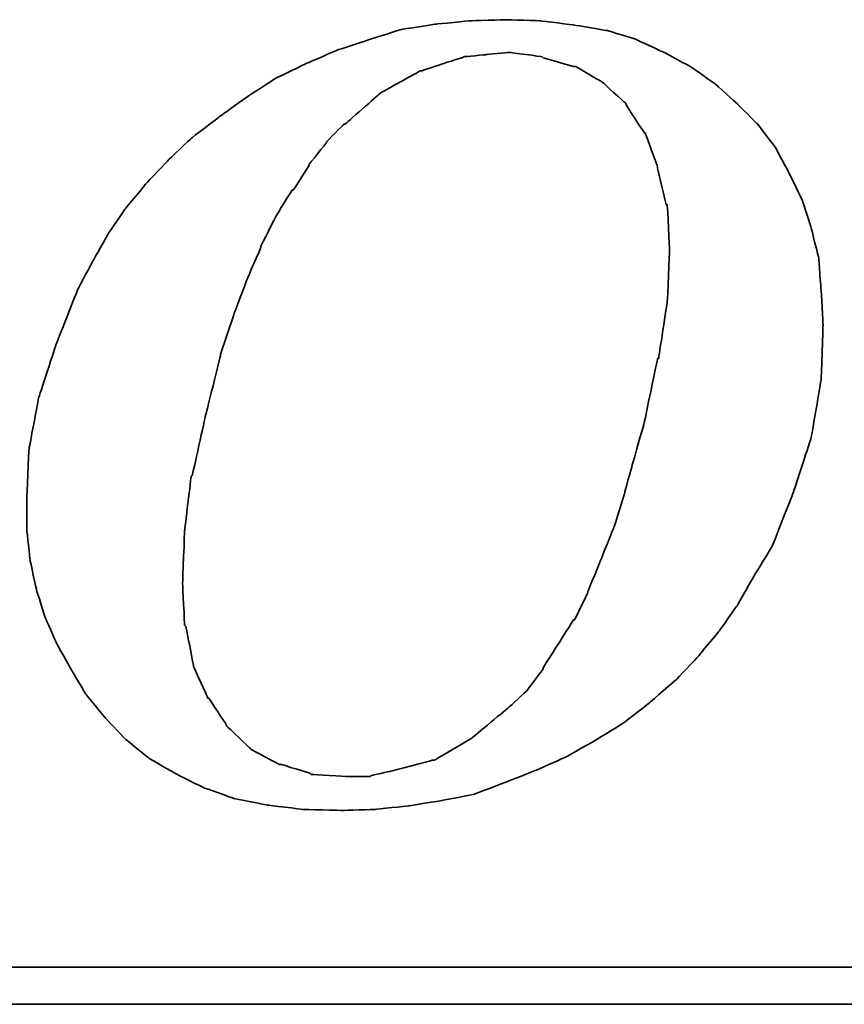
# Model space of a CAD drawing. Header units: millimetres. Extents: x -386 to 3135, y -1989 to 860.
# Tile 479 of 596: x 1738.43 to 1743.52, y -931.47 to -925.39. Entities that reach past the tile are written whole.
import ezdxf

# ---------------------------------------------------------------- set-up
doc = ezdxf.new("R2010")
doc.units = ezdxf.units.MM
doc.layers.add('DIM', color=4, linetype='CONTINUOUS')
doc.layers.add('layer 1', color=7, linetype='CONTINUOUS')

# ---------------------------------------------------------------- blocks, each defined once
blk = doc.blocks.new('TBI MOTION logo(完整正式版)')
at = {"layer": 'layer 1', "color": 22, "lineweight": 35}
for points, knots in [([(35.79625, -6.98375), (35.79625, -6.98375), (36.23125, -7.43875), (36.23125, -7.43875), (36.23125, -7.43875), (36.23125, -7.43875), (36.75625, -7.87125), (36.75625, -7.87125), (36.75625, -7.87125), (36.75625, -7.87125), (37.33125, -8.20375), (37.33125, -8.20375), (37.33125, -8.20375), (37.33125, -8.20375), (37.95625, -8.51875), (37.95625, -8.51875), (37.95625, -8.51875), (37.95625, -8.51875), (38.62625, -8.75875), (38.62625, -8.75875), (38.62625, -8.75875), (38.62625, -8.75875), (39.37125, -8.90375), (39.37125, -8.90375), (39.37125, -8.90375), (39.37125, -8.90375), (40.14125, -8.99875), (40.14125, -8.99875), (40.14125, -8.99875), (40.14125, -8.99875), (41.02625, -9.02375), (41.02625, -9.02375), (41.02625, -9.02375), (41.02625, -9.02375), (41.74625, -8.99875), (41.74625, -8.99875), (41.74625, -8.99875), (41.74625, -8.99875), (42.46625, -8.92375), (42.46625, -8.92375), (42.46625, -8.92375), (42.46625, -8.92375), (43.21125, -8.80625), (43.21125, -8.80625), (43.21125, -8.80625), (43.21125, -8.80625), (43.93125, -8.66375), (43.93125, -8.66375), (43.93125, -8.66375), (43.93125, -8.66375), (44.62625, -8.39875), (44.62625, -8.39875), (44.62625, -8.39875), (44.62625, -8.39875), (45.29625, -8.13375), (45.29625, -8.13375), (45.29625, -8.13375), (45.29625, -8.13375), (45.94625, -7.84375), (45.94625, -7.84375), (45.94625, -7.84375), (45.94625, -7.84375), (46.61625, -7.46375), (46.61625, -7.46375), (46.61625, -7.46375), (46.61625, -7.46375), (47.24125, -7.07875), (47.24125, -7.07875), (47.24125, -7.07875), (47.24125, -7.07875), (47.81625, -6.62375), (47.81625, -6.62375), (47.81625, -6.62375), (47.81625, -6.62375), (48.36875, -6.14375), (48.36875, -6.14375), (48.36875, -6.14375), (48.36875, -6.14375), (48.84625, -5.64125), (48.84625, -5.64125), (48.84625, -5.64125), (48.84625, -5.64125), (49.32625, -5.06375), (49.32625, -5.06375), (49.32625, -5.06375), (49.32625, -5.06375), (49.71125, -4.51374), (49.71125, -4.51374), (49.71125, -4.51374), (49.71125, -4.51374), (50.09625, -3.83874), (50.09625, -3.83874), (50.09625, -3.83874), (50.09625, -3.83874), (50.48125, -3.21374), (50.48125, -3.21374), (50.48125, -3.21374), (50.48125, -3.21374), (50.96125, -1.99125), (50.96125, -1.99125), (50.96125, -1.99125), (50.96125, -1.99125), (51.34375, -0.81875), (51.34375, -0.81875), (51.34375, -0.81875), (51.34375, -0.81875), (51.56125, 0.45624), (51.56125, 0.45624), (51.56125, 0.45624), (51.56125, 0.45624), (51.60625, 1.67624), (51.60625, 1.67624), (51.60625, 1.67624), (51.60625, 1.67624), (51.56125, 2.44625), (51.56125, 2.44625), (51.56125, 2.44625), (51.56125, 2.44625), (51.51125, 3.14125), (51.51125, 3.14125), (51.51125, 3.14125), (51.51125, 3.14125), (51.34375, 3.81125), (51.34375, 3.81125), (51.34375, 3.81125), (51.34375, 3.81125), (51.15125, 4.41125), (51.15125, 4.41125), (51.15125, 4.41125), (51.15125, 4.41125), (50.86125, 5.01125), (50.86125, 5.01125), (50.86125, 5.01125), (50.86125, 5.01125), (50.55125, 5.58875), (50.55125, 5.58875), (50.55125, 5.58875), (50.55125, 5.58875), (50.16625, 6.09125), (50.16625, 6.09125), (50.16625, 6.09125), (50.16625, 6.09125), (49.71125, 6.54875), (49.71125, 6.54875), (49.71125, 6.54875), (49.71125, 6.54875), (49.23125, 6.98125), (49.23125, 6.98125), (49.23125, 6.98125), (49.23125, 6.98125), (48.67875, 7.36625), (48.67875, 7.36625), (48.67875, 7.36625), (48.67875, 7.36625), (48.10375, 7.67625), (48.10375, 7.67625), (48.10375, 7.67625), (48.10375, 7.67625), (47.48125, 7.96375), (47.48125, 7.96375), (47.48125, 7.96375), (47.48125, 7.96375), (46.85625, 8.15625), (46.85625, 8.15625), (46.85625, 8.15625), (46.85625, 8.15625), (46.13625, 8.27624), (46.13625, 8.27624), (46.13625, 8.27624), (46.13625, 8.27624), (45.39125, 8.37125), (45.39125, 8.37125), (45.39125, 8.37125), (45.39125, 8.37125), (44.62625, 8.39624), (44.62625, 8.39624), (44.62625, 8.39624), (44.62625, 8.39624), (43.83625, 8.37125), (43.83625, 8.37125), (43.83625, 8.37125), (43.83625, 8.37125), (43.09125, 8.30125), (43.09125, 8.30125), (43.09125, 8.30125), (43.09125, 8.30125), (42.32125, 8.18125), (42.32125, 8.18125), (42.32125, 8.18125), (42.32125, 8.18125), (41.62875, 7.96375), (41.62875, 7.96375), (41.62875, 7.96375), (41.62875, 7.96375), (40.90625, 7.72625), (40.90625, 7.72625), (40.90625, 7.72625), (40.90625, 7.72625), (40.23624, 7.43625), (40.23624, 7.43625), (40.23624, 7.43625), (40.23624, 7.43625), (39.54124, 7.10125), (39.54124, 7.10125), (39.54124, 7.10125), (39.54124, 7.10125), (38.91625, 6.69125), (38.91625, 6.69125), (38.91625, 6.69125), (38.91625, 6.69125), (38.31625, 6.26125), (38.31625, 6.26125), (38.31625, 6.26125), (38.31625, 6.26125), (37.69125, 5.78125), (37.69125, 5.78125), (37.69125, 5.78125), (37.69125, 5.78125), (37.18625, 5.30125), (37.18625, 5.30125), (37.18625, 5.30125), (37.18625, 5.30125), (36.70625, 4.79624), (36.70625, 4.79624), (36.70625, 4.79624), (36.70625, 4.79624), (36.23125, 4.22125), (36.23125, 4.22125), (36.23125, 4.22125), (36.23125, 4.22125), (35.87124, 3.69375), (35.87124, 3.69375), (35.87124, 3.69375), (35.87124, 3.69375), (35.53125, 3.09125), (35.53125, 3.09125), (35.53125, 3.09125), (35.53125, 3.09125), (35.19875, 2.47125), (35.19875, 2.47125), (35.19875, 2.47125), (35.19875, 2.47125), (34.71625, 1.24625), (34.71625, 1.24625), (34.71625, 1.24625), (34.71625, 1.24625), (34.33125, 0.06874), (34.33125, 0.06874), (34.33125, 0.06874), (34.33125, 0.06874), (34.11625, -1.07875), (34.11625, -1.07875), (34.11625, -1.07875), (34.11625, -1.07875), (34.07125, -2.15875), (34.07125, -2.15875), (34.07125, -2.15875), (34.07125, -2.15875), (34.07125, -2.85375), (34.07125, -2.85375), (34.07125, -2.85375), (34.07125, -2.85375), (34.14125, -3.50375), (34.14125, -3.50375), (34.14125, -3.50375), (34.14125, -3.50375), (34.28625, -4.17375), (34.28625, -4.17375), (34.28625, -4.17375), (34.28625, -4.17375), (34.47625, -4.77624), (34.47625, -4.77624), (34.47625, -4.77624), (34.47625, -4.77624), (34.71625, -5.32625), (34.71625, -5.32625), (34.71625, -5.32625), (34.71625, -5.32625), (35.05375, -5.92875), (35.05375, -5.92875), (35.05375, -5.92875), (35.05375, -5.92875), (35.36375, -6.45375), (35.36375, -6.45375), (35.36375, -6.45375), (35.36375, -6.45375), (35.79625, -6.98375), (35.79625, -6.98375)], [0, 0, 0, 0, 0.01388889, 0.01388889, 0.01388889, 0.0138889, 0.02777778, 0.02777778, 0.02777778, 0.02777779, 0.04166667, 0.04166667, 0.04166667, 0.04166668, 0.05555556, 0.05555556, 0.05555556, 0.05555557, 0.06944444, 0.06944444, 0.06944444, 0.06944445, 0.08333333, 0.08333333, 0.08333333, 0.08333334, 0.09722222, 0.09722222, 0.09722222, 0.09722223, 0.11111111, 0.11111111, 0.11111111, 0.11111112, 0.125, 0.125, 0.125, 0.12500001, 0.13888889, 0.13888889, 0.13888889, 0.1388889, 0.15277778, 0.15277778, 0.15277778, 0.15277779, 0.16666667, 0.16666667, 0.16666667, 0.16666668, 0.18055556, 0.18055556, 0.18055556, 0.18055557, 0.19444444, 0.19444444, 0.19444444, 0.19444445, 0.20833333, 0.20833333, 0.20833333, 0.20833334, 0.22222222, 0.22222222, 0.22222222, 0.22222223, 0.23611111, 0.23611111, 0.23611111, 0.23611112, 0.25, 0.25, 0.25, 0.25000001, 0.26388889, 0.26388889, 0.26388889, 0.2638889, 0.27777778, 0.27777778, 0.27777778, 0.27777779, 0.29166667, 0.29166667, 0.29166667, 0.29166668, 0.30555556, 0.30555556, 0.30555556, 0.30555557, 0.31944444, 0.31944444, 0.31944444, 0.31944445, 0.33333333, 0.33333333, 0.33333333, 0.33333334, 0.34722222, 0.34722222, 0.34722222, 0.34722223, 0.36111111, 0.36111111, 0.36111111, 0.36111112, 0.375, 0.375, 0.375, 0.37500001, 0.38888889, 0.38888889, 0.38888889, 0.3888889, 0.40277778, 0.40277778, 0.40277778, 0.40277779, 0.41666667, 0.41666667, 0.41666667, 0.41666668, 0.43055556, 0.43055556, 0.43055556, 0.43055557, 0.44444444, 0.44444444, 0.44444444, 0.44444445, 0.45833333, 0.45833333, 0.45833333, 0.45833334, 0.47222222, 0.47222222, 0.47222222, 0.47222223, 0.48611111, 0.48611111, 0.48611111, 0.48611112, 0.5, 0.5, 0.5, 0.50000001, 0.51388889, 0.51388889, 0.51388889, 0.5138889, 0.52777778, 0.52777778, 0.52777778, 0.52777779, 0.54166667, 0.54166667, 0.54166667, 0.54166668, 0.55555556, 0.55555556, 0.55555556, 0.55555557, 0.56944444, 0.56944444, 0.56944444, 0.56944445, 0.58333333, 0.58333333, 0.58333333, 0.58333334, 0.59722222, 0.59722222, 0.59722222, 0.59722223, 0.61111111, 0.61111111, 0.61111111, 0.61111112, 0.625, 0.625, 0.625, 0.62500001, 0.63888889, 0.63888889, 0.63888889, 0.6388889, 0.65277778, 0.65277778, 0.65277778, 0.65277779, 0.66666667, 0.66666667, 0.66666667, 0.66666668, 0.68055556, 0.68055556, 0.68055556, 0.68055557, 0.69444444, 0.69444444, 0.69444444, 0.69444445, 0.70833333, 0.70833333, 0.70833333, 0.70833334, 0.72222222, 0.72222222, 0.72222222, 0.72222223, 0.73611111, 0.73611111, 0.73611111, 0.73611112, 0.75, 0.75, 0.75, 0.75000001, 0.76388889, 0.76388889, 0.76388889, 0.7638889, 0.77777778, 0.77777778, 0.77777778, 0.77777779, 0.79166667, 0.79166667, 0.79166667, 0.79166668, 0.80555556, 0.80555556, 0.80555556, 0.80555557, 0.81944444, 0.81944444, 0.81944444, 0.81944445, 0.83333333, 0.83333333, 0.83333333, 0.83333334, 0.84722222, 0.84722222, 0.84722222, 0.84722223, 0.86111111, 0.86111111, 0.86111111, 0.86111112, 0.875, 0.875, 0.875, 0.87500001, 0.88888889, 0.88888889, 0.88888889, 0.8888889, 0.90277778, 0.90277778, 0.90277778, 0.90277779, 0.91666667, 0.91666667, 0.91666667, 0.91666668, 0.93055556, 0.93055556, 0.93055556, 0.93055557, 0.94444444, 0.94444444, 0.94444444, 0.94444445, 0.95833333, 0.95833333, 0.95833333, 0.95833334, 0.97222222, 0.97222222, 0.97222222, 0.97222223, 0.98611111, 0.98611111, 0.98611111, 0.98611112, 1, 1, 1, 1]), ([(38.33875, 1.03124), (38.33875, 1.03124), (38.62625, 1.89625), (38.62625, 1.89625), (38.62625, 1.89625), (38.62625, 1.89625), (38.91625, 2.66375), (38.91625, 2.66375), (38.91625, 2.66375), (38.91625, 2.66375), (39.22625, 3.38125), (39.22625, 3.38125), (39.22625, 3.38125), (39.22625, 3.38125), (39.22625, 3.40624), (39.22625, 3.40624), (39.22625, 3.40624), (39.22625, 3.40624), (39.56124, 4.07624), (39.56124, 4.07624), (39.56124, 4.07624), (39.56124, 4.07624), (39.92125, 4.65125), (39.92125, 4.65125), (39.92125, 4.65125), (39.92125, 4.65125), (39.94625, 4.65125), (39.94625, 4.65125), (39.94625, 4.65125), (39.94625, 4.65125), (40.28125, 5.17875), (40.28125, 5.17875), (40.28125, 5.17875), (40.28125, 5.17875), (40.28125, 5.20375), (40.28125, 5.20375), (40.28125, 5.20375), (40.28125, 5.20375), (40.66875, 5.68625), (40.66875, 5.68625), (40.66875, 5.68625), (40.66875, 5.68625), (40.66875, 5.70625), (40.66875, 5.70625), (40.66875, 5.70625), (40.66875, 5.70625), (41.05124, 6.09125), (41.05124, 6.09125), (41.05124, 6.09125), (41.05124, 6.09125), (41.07625, 6.09125), (41.07625, 6.09125), (41.07625, 6.09125), (41.07625, 6.09125), (41.84125, 6.76625), (41.84125, 6.76625), (41.84125, 6.76625), (41.84125, 6.76625), (41.86625, 6.78625), (41.86625, 6.78625), (41.86625, 6.78625), (41.86625, 6.78625), (42.73125, 7.26624), (42.73125, 7.26624), (42.73125, 7.26624), (42.73125, 7.26624), (42.75625, 7.26624), (42.75625, 7.26624), (42.75625, 7.26624), (42.75625, 7.26624), (43.18625, 7.41125), (43.18625, 7.41125), (43.18625, 7.41125), (43.18625, 7.41125), (43.64125, 7.55625), (43.64125, 7.55625), (43.64125, 7.55625), (43.64125, 7.55625), (43.66625, 7.55625), (43.66625, 7.55625), (43.66625, 7.55625), (43.66625, 7.55625), (43.69125, 7.58124), (43.69125, 7.58124), (43.69125, 7.58124), (43.69125, 7.58124), (44.19125, 7.62625), (44.19125, 7.62625), (44.19125, 7.62625), (44.19125, 7.62625), (44.67125, 7.67625), (44.67125, 7.67625), (44.67125, 7.67625), (44.67125, 7.67625), (44.69625, 7.67625), (44.69625, 7.67625), (44.69625, 7.67625), (44.69625, 7.67625), (45.41875, 7.58124), (45.41875, 7.58124), (45.41875, 7.58124), (45.41875, 7.58124), (45.44125, 7.55625), (45.44125, 7.55625), (45.44125, 7.55625), (45.44125, 7.55625), (46.11125, 7.36625), (46.11125, 7.36625), (46.11125, 7.36625), (46.11125, 7.36625), (46.13625, 7.36625), (46.13625, 7.36625), (46.13625, 7.36625), (46.13625, 7.36625), (46.15875, 7.36625), (46.15875, 7.36625), (46.15875, 7.36625), (46.15875, 7.36625), (46.73625, 7.02624), (46.73625, 7.02624), (46.73625, 7.02624), (46.73625, 7.02624), (46.76125, 7.00624), (46.76125, 7.00624), (46.76125, 7.00624), (46.76125, 7.00624), (47.24125, 6.57124), (47.24125, 6.57124), (47.24125, 6.57124), (47.24125, 6.57124), (47.26625, 6.54875), (47.26625, 6.54875), (47.26625, 6.54875), (47.26625, 6.54875), (47.26625, 6.52375), (47.26625, 6.52375), (47.26625, 6.52375), (47.26625, 6.52375), (47.67375, 5.89875), (47.67375, 5.89875), (47.67375, 5.89875), (47.67375, 5.89875), (47.69625, 5.89875), (47.69625, 5.89875), (47.69625, 5.89875), (47.69625, 5.89875), (47.69625, 5.87625), (47.69625, 5.87625), (47.69625, 5.87625), (47.69625, 5.87625), (47.96125, 5.15625), (47.96125, 5.15625), (47.96125, 5.15625), (47.96125, 5.15625), (47.96125, 5.13125), (47.96125, 5.13125), (47.96125, 5.13125), (47.96125, 5.13125), (48.15125, 4.31875), (48.15125, 4.31875), (48.15125, 4.31875), (48.15125, 4.31875), (48.17625, 4.31875), (48.17625, 4.31875), (48.17625, 4.31875), (48.17625, 4.31875), (48.17625, 4.29125), (48.17625, 4.29125), (48.17625, 4.29125), (48.17625, 4.29125), (48.22625, 3.33125), (48.22625, 3.33125), (48.22625, 3.33125), (48.22625, 3.33125), (48.22625, 3.30875), (48.22625, 3.30875), (48.22625, 3.30875), (48.22625, 3.30875), (48.17625, 2.20624), (48.17625, 2.20624), (48.17625, 2.20624), (48.17625, 2.20624), (48.17625, 2.18124), (48.17625, 2.18124), (48.17625, 2.18124), (48.17625, 2.18124), (47.98375, 0.93624), (47.98375, 0.93624), (47.98375, 0.93624), (47.98375, 0.93624), (47.96125, 0.93624), (47.96125, 0.93624), (47.96125, 0.93624), (47.96125, 0.93624), (47.67375, -0.45874), (47.67375, -0.45874), (47.67375, -0.45874), (47.67375, -0.45874), (47.24125, -1.99125), (47.24125, -1.99125), (47.24125, -1.99125), (47.24125, -1.99125), (47.24125, -2.01874), (47.24125, -2.01874), (47.24125, -2.01874), (47.24125, -2.01874), (47.00125, -2.78375), (47.00125, -2.78375), (47.00125, -2.78375), (47.00125, -2.78375), (46.71125, -3.50375), (46.71125, -3.50375), (46.71125, -3.50375), (46.71125, -3.50375), (46.42625, -4.19875), (46.42625, -4.19875), (46.42625, -4.19875), (46.42625, -4.19875), (46.42625, -4.22375), (46.42625, -4.22375), (46.42625, -4.22375), (46.42625, -4.22375), (46.13625, -4.82374), (46.13625, -4.82374), (46.13625, -4.82374), (46.13625, -4.82374), (46.11125, -4.82374), (46.11125, -4.82374), (46.11125, -4.82374), (46.11125, -4.82374), (45.77625, -5.35125), (45.77625, -5.35125), (45.77625, -5.35125), (45.77625, -5.35125), (45.44125, -5.87875), (45.44125, -5.87875), (45.44125, -5.87875), (45.44125, -5.87875), (45.44125, -5.90375), (45.44125, -5.90375), (45.44125, -5.90375), (45.44125, -5.90375), (45.10625, -6.35875), (45.10625, -6.35875), (45.10625, -6.35875), (45.10625, -6.35875), (45.08125, -6.38375), (45.08125, -6.38375), (45.08125, -6.38375), (45.08125, -6.38375), (44.69625, -6.74375), (44.69625, -6.74375), (44.69625, -6.74375), (44.69625, -6.74375), (43.88375, -7.41625), (43.88375, -7.41625), (43.88375, -7.41625), (43.88375, -7.41625), (43.85625, -7.43875), (43.85625, -7.43875), (43.85625, -7.43875), (43.85625, -7.43875), (43.04125, -7.91875), (43.04125, -7.91875), (43.04125, -7.91875), (43.04125, -7.91875), (43.01625, -7.91875), (43.01625, -7.91875), (43.01625, -7.91875), (43.01625, -7.91875), (42.99625, -7.91875), (42.99625, -7.91875), (42.99625, -7.91875), (42.99625, -7.91875), (42.08125, -8.15875), (42.08125, -8.15875), (42.08125, -8.15875), (42.08125, -8.15875), (41.65125, -8.25625), (41.65125, -8.25625), (41.65125, -8.25625), (41.65125, -8.25625), (41.62875, -8.27875), (41.62875, -8.27875), (41.62875, -8.27875), (41.62875, -8.27875), (41.60125, -8.27875), (41.60125, -8.27875), (41.60125, -8.27875), (41.60125, -8.27875), (41.12125, -8.27875), (41.12125, -8.27875), (41.12125, -8.27875), (41.12125, -8.27875), (40.35624, -8.23125), (40.35624, -8.23125), (40.35624, -8.23125), (40.35624, -8.23125), (40.33125, -8.23125), (40.33125, -8.23125), (40.33125, -8.23125), (40.33125, -8.23125), (40.30625, -8.20375), (40.30625, -8.20375), (40.30625, -8.20375), (40.30625, -8.20375), (39.68375, -8.01375), (39.68375, -8.01375), (39.68375, -8.01375), (39.68375, -8.01375), (39.66124, -8.01375), (39.66124, -8.01375), (39.66124, -8.01375), (39.66124, -8.01375), (39.63625, -8.01375), (39.63625, -8.01375), (39.63625, -8.01375), (39.63625, -8.01375), (39.01125, -7.67875), (39.01125, -7.67875), (39.01125, -7.67875), (39.01125, -7.67875), (38.98875, -7.65375), (38.98875, -7.65375), (38.98875, -7.65375), (38.98875, -7.65375), (38.48625, -7.17375), (38.48625, -7.17375), (38.48625, -7.17375), (38.48625, -7.17375), (38.45875, -7.14875), (38.45875, -7.14875), (38.45875, -7.14875), (38.45875, -7.14875), (38.45875, -7.12875), (38.45875, -7.12875), (38.45875, -7.12875), (38.45875, -7.12875), (38.07625, -6.54875), (38.07625, -6.54875), (38.07625, -6.54875), (38.07625, -6.54875), (38.05125, -6.54875), (38.05125, -6.54875), (38.05125, -6.54875), (38.05125, -6.54875), (38.05125, -6.52875), (38.05125, -6.52875), (38.05125, -6.52875), (38.05125, -6.52875), (37.74125, -5.85375), (37.74125, -5.85375), (37.74125, -5.85375), (37.74125, -5.85375), (37.74125, -5.82875), (37.74125, -5.82875), (37.74125, -5.82875), (37.74125, -5.82875), (37.57375, -4.96875), (37.57375, -4.96875), (37.57375, -4.96875), (37.57375, -4.96875), (37.54625, -4.94375), (37.54625, -4.94375), (37.54625, -4.94375), (37.54625, -4.94375), (37.50125, -4.03375), (37.50125, -4.03375), (37.50125, -4.03375), (37.50125, -4.03375), (37.50125, -4.00875), (37.50125, -4.00875), (37.50125, -4.00875), (37.50125, -4.00875), (37.54625, -2.85375), (37.54625, -2.85375), (37.54625, -2.85375), (37.54625, -2.85375), (37.69125, -1.65875), (37.69125, -1.65875), (37.69125, -1.65875), (37.69125, -1.65875), (37.71624, -1.63375), (37.71624, -1.63375), (37.71624, -1.63375), (37.71624, -1.63375), (38.00375, -0.33875), (38.00375, -0.33875), (38.00375, -0.33875), (38.00375, -0.33875), (38.33875, 1.00624), (38.33875, 1.00624), (38.33875, 1.00624), (38.33875, 1.00624), (38.33875, 1.03124), (38.33875, 1.03124)], [0, 0, 0, 0, 0.01010101, 0.01010101, 0.01010101, 0.01010102, 0.02020202, 0.02020202, 0.02020202, 0.02020203, 0.03030303, 0.03030303, 0.03030303, 0.03030304, 0.04040404, 0.04040404, 0.04040404, 0.04040405, 0.05050505, 0.05050505, 0.05050505, 0.05050506, 0.06060606, 0.06060606, 0.06060606, 0.06060607, 0.07070707, 0.07070707, 0.07070707, 0.07070708, 0.08080808, 0.08080808, 0.08080808, 0.08080809, 0.09090909, 0.09090909, 0.09090909, 0.0909091, 0.1010101, 0.1010101, 0.1010101, 0.10101011, 0.11111111, 0.11111111, 0.11111111, 0.11111112, 0.12121212, 0.12121212, 0.12121212, 0.12121213, 0.13131313, 0.13131313, 0.13131313, 0.13131314, 0.14141414, 0.14141414, 0.14141414, 0.14141415, 0.15151515, 0.15151515, 0.15151515, 0.15151516, 0.16161616, 0.16161616, 0.16161616, 0.16161617, 0.17171717, 0.17171717, 0.17171717, 0.17171718, 0.18181818, 0.18181818, 0.18181818, 0.18181819, 0.19191919, 0.19191919, 0.19191919, 0.1919192, 0.2020202, 0.2020202, 0.2020202, 0.20202021, 0.21212121, 0.21212121, 0.21212121, 0.21212122, 0.22222222, 0.22222222, 0.22222222, 0.22222223, 0.23232323, 0.23232323, 0.23232323, 0.23232324, 0.24242424, 0.24242424, 0.24242424, 0.24242425, 0.25252525, 0.25252525, 0.25252525, 0.25252526, 0.26262626, 0.26262626, 0.26262626, 0.26262627, 0.27272727, 0.27272727, 0.27272727, 0.27272728, 0.28282828, 0.28282828, 0.28282828, 0.28282829, 0.29292929, 0.29292929, 0.29292929, 0.2929293, 0.3030303, 0.3030303, 0.3030303, 0.30303031, 0.31313131, 0.31313131, 0.31313131, 0.31313132, 0.32323232, 0.32323232, 0.32323232, 0.32323233, 0.33333333, 0.33333333, 0.33333333, 0.33333334, 0.34343434, 0.34343434, 0.34343434, 0.34343435, 0.35353535, 0.35353535, 0.35353535, 0.35353536, 0.36363636, 0.36363636, 0.36363636, 0.36363637, 0.37373737, 0.37373737, 0.37373737, 0.37373738, 0.38383838, 0.38383838, 0.38383838, 0.38383839, 0.39393939, 0.39393939, 0.39393939, 0.3939394, 0.4040404, 0.4040404, 0.4040404, 0.40404041, 0.41414141, 0.41414141, 0.41414141, 0.41414142, 0.42424242, 0.42424242, 0.42424242, 0.42424243, 0.43434343, 0.43434343, 0.43434343, 0.43434344, 0.44444444, 0.44444444, 0.44444444, 0.44444445, 0.45454545, 0.45454545, 0.45454545, 0.45454546, 0.46464646, 0.46464646, 0.46464646, 0.46464647, 0.47474747, 0.47474747, 0.47474747, 0.47474748, 0.48484848, 0.48484848, 0.48484848, 0.48484849, 0.49494949, 0.49494949, 0.49494949, 0.4949495, 0.50505051, 0.50505051, 0.50505051, 0.50505052, 0.51515152, 0.51515152, 0.51515152, 0.51515153, 0.52525253, 0.52525253, 0.52525253, 0.52525254, 0.53535354, 0.53535354, 0.53535354, 0.53535355, 0.54545455, 0.54545455, 0.54545455, 0.54545456, 0.55555556, 0.55555556, 0.55555556, 0.55555557, 0.56565657, 0.56565657, 0.56565657, 0.56565658, 0.57575758, 0.57575758, 0.57575758, 0.57575759, 0.58585859, 0.58585859, 0.58585859, 0.5858586, 0.5959596, 0.5959596, 0.5959596, 0.59595961, 0.60606061, 0.60606061, 0.60606061, 0.60606062, 0.61616162, 0.61616162, 0.61616162, 0.61616163, 0.62626263, 0.62626263, 0.62626263, 0.62626264, 0.63636364, 0.63636364, 0.63636364, 0.63636365, 0.64646465, 0.64646465, 0.64646465, 0.64646466, 0.65656566, 0.65656566, 0.65656566, 0.65656567, 0.66666667, 0.66666667, 0.66666667, 0.66666668, 0.67676768, 0.67676768, 0.67676768, 0.67676769, 0.68686869, 0.68686869, 0.68686869, 0.6868687, 0.6969697, 0.6969697, 0.6969697, 0.69696971, 0.70707071, 0.70707071, 0.70707071, 0.70707072, 0.71717172, 0.71717172, 0.71717172, 0.71717173, 0.72727273, 0.72727273, 0.72727273, 0.72727274, 0.73737374, 0.73737374, 0.73737374, 0.73737375, 0.74747475, 0.74747475, 0.74747475, 0.74747476, 0.75757576, 0.75757576, 0.75757576, 0.75757577, 0.76767677, 0.76767677, 0.76767677, 0.76767678, 0.77777778, 0.77777778, 0.77777778, 0.77777779, 0.78787879, 0.78787879, 0.78787879, 0.7878788, 0.7979798, 0.7979798, 0.7979798, 0.79797981, 0.80808081, 0.80808081, 0.80808081, 0.80808082, 0.81818182, 0.81818182, 0.81818182, 0.81818183, 0.82828283, 0.82828283, 0.82828283, 0.82828284, 0.83838384, 0.83838384, 0.83838384, 0.83838385, 0.84848485, 0.84848485, 0.84848485, 0.84848486, 0.85858586, 0.85858586, 0.85858586, 0.85858587, 0.86868687, 0.86868687, 0.86868687, 0.86868688, 0.87878788, 0.87878788, 0.87878788, 0.87878789, 0.88888889, 0.88888889, 0.88888889, 0.8888889, 0.8989899, 0.8989899, 0.8989899, 0.89898991, 0.90909091, 0.90909091, 0.90909091, 0.90909092, 0.91919192, 0.91919192, 0.91919192, 0.91919193, 0.92929293, 0.92929293, 0.92929293, 0.92929294, 0.93939394, 0.93939394, 0.93939394, 0.93939395, 0.94949495, 0.94949495, 0.94949495, 0.94949496, 0.95959596, 0.95959596, 0.95959596, 0.95959597, 0.96969697, 0.96969697, 0.96969697, 0.96969698, 0.97979798, 0.97979798, 0.97979798, 0.97979799, 0.98989899, 0.98989899, 0.98989899, 0.989899, 1, 1, 1, 1]), ([(75.90875, -9.47875), (75.90875, -9.47875), (75.90875, -12.28625), (75.90875, -12.28625), (75.90875, -12.28625), (75.90875, -12.28625), (75.90875, -12.47875), (75.90875, -12.47875), (75.90875, -12.47875), (75.90875, -12.47875), (75.71625, -12.47875), (75.71625, -12.47875), (75.71625, -12.47875), (75.71625, -12.47875), (-88.32875, -12.47875), (-88.32875, -12.47875), (-88.32875, -12.47875), (-88.32875, -12.47875), (-88.32875, -13.29375), (-88.32875, -13.29375), (-88.32875, -13.29375), (-88.32875, -13.29375), (82.89125, -13.29375), (82.89125, -13.29375), (82.89125, -13.29375), (82.89125, -13.29375), (75.90875, -9.47875), (75.90875, -9.47875)], [0, 0, 0, 0, 0.14285714, 0.14285714, 0.14285714, 0.14285715, 0.28571429, 0.28571429, 0.28571429, 0.2857143, 0.42857143, 0.42857143, 0.42857143, 0.42857144, 0.57142857, 0.57142857, 0.57142857, 0.57142858, 0.71428571, 0.71428571, 0.71428571, 0.71428572, 0.85714286, 0.85714286, 0.85714286, 0.85714287, 1, 1, 1, 1])]:
    blk.add_open_spline(points, degree=3, knots=knots, dxfattribs=at)

msp = doc.modelspace()

# ---------------------------------------------------------------- block references
at = {"layer": 'DIM', "color": 7, "xscale": 0.2802190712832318, "yscale": 0.2802190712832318, "zscale": 0.2802190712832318}
msp.add_blockref('TBI MOTION logo(完整正式版)', (1728.9261, -927.7467), dxfattribs=at)

doc.saveas('drawing.dxf')
